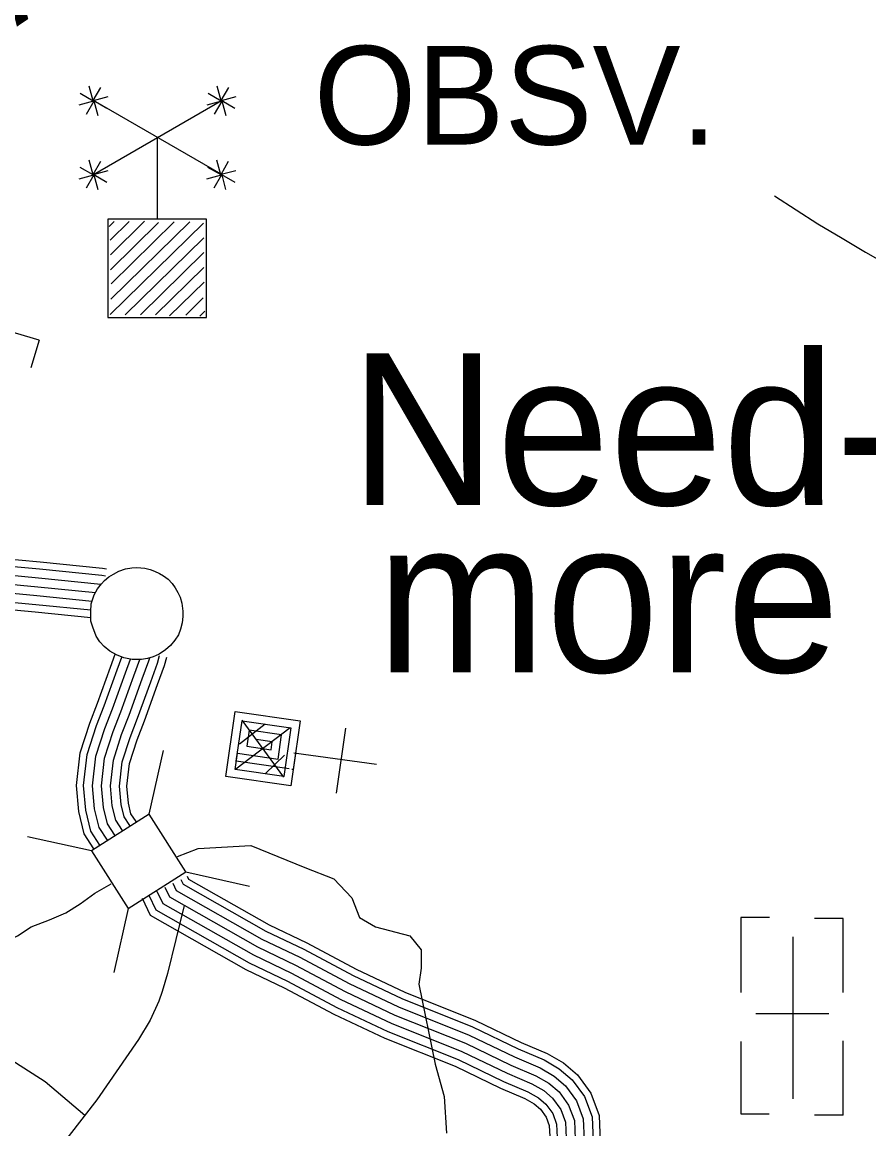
# Model space of a CAD drawing. Extents: x 1788175 to 1969470, y 584502 to 738744.
# Drawn here: x 1802262 to 1805205, y 693983 to 697831 of the extents above; entities that cross this region are included whole.
import ezdxf

# ---------------------------------------------------------------- set-up
doc = ezdxf.new("R2010")
doc.units = 0
for name, color, linetype in [('DESIGN - ROW - Right-of-Way and Easement Labels', 7, 'Continuous'), ('DESIGN - TRANSPORTATION - Text', 7, 'Continuous'), ('DESIGN - UTILITIES - Cable (Underground) with Text', 7, 'Continuous'), ('SURVEY - CONTOURS - Intermediate with optional Text', 7, 'Continuous'), ('SURVEY - DRAINAGE - Storm Sewer', 7, 'Continuous'), ('SURVEY - TRANSPORTATION - Roads', 7, 'Continuous'), ('SURVEY - VEGETATION - Features with Text', 7, 'Continuous')]:
    doc.layers.add(name, color=color, linetype=linetype)

msp = doc.modelspace()

# ---------------------------------------------------------------- linework, layer by layer
at = {"layer": 'DESIGN - TRANSPORTATION - Text'}
for points in [[(1802801.5, 694929.6), (1802874.2, 694958), (1803056.7, 694968.6), (1803244.4, 694891.9), (1803344.9, 694852.2), (1803408.4, 694786.1), (1803433.9, 694717.4), (1803489.7, 694685.5), (1803609.2, 694653.6), (1803649.1, 694605.8), (1803649.1, 694542), (1803641.1, 694486.2), (1803696.9, 694207.2), (1803728.8, 694095.6), (1803736.8, 693968)], [(1801913.2, 694885.2), (1801959, 694813.1), (1801990.9, 694765.2), (1802030.8, 694701.5), (1802054.7, 694661.6), (1802102.5, 694629.7), (1802158.3, 694613.8), (1802182.3, 694621.7), (1802246, 694653.6), (1802293.9, 694685.5), (1802357.6, 694709.4), (1802413.4, 694733.4), (1802464.3, 694765), (1802514.6, 694802), (1802571.5, 694835.2)]]:
    msp.add_lwpolyline(points, dxfattribs=at)
at = {"layer": 'DESIGN - UTILITIES - Cable (Underground) with Text'}
for p, q in [((1802954.3, 697302), (1802509.9, 697558.6)), ((1802510.1, 697301.9), (1802954.8, 697558.7)), ((1802731.3, 697431), (1802731.3, 697145.8)), ((1802320.9, 696725), (1802073.7, 696799.2)), ((1802320.9, 696724.8), (1802292.3, 696629.5)), ((1803354.5, 695150.5), (1803387.3, 695376.2)), ((1804759.3, 694718.1), (1804759.3, 694457.2)), ((1804858.9, 694718.1), (1804759.9, 694718.1)), ((1805115.6, 694714.1), (1805015.9, 694714.1)), ((1805115.6, 694457.4), (1805115.6, 694714.1)), ((1805065.5, 694383), (1804811.9, 694383)), ((1804759.3, 694286.3), (1804759.3, 694034.8)), ((1805115.6, 694030.9), (1805115.6, 694289)), ((1804759.4, 694034.8), (1804857.7, 694034.8)), ((1805115.4, 694030.9), (1805015.9, 694030.9))]:
    msp.add_line(p, q, dxfattribs=at)
for points in [[(1802508.9, 697556.2), (1802463.2, 697582.6)], [(1802508.5, 697557.2), (1802494.8, 697608.2)], [(1802508.9, 697558.2), (1802535.3, 697603.9)], [(1802509.9, 697558.6), (1802560.9, 697572.3)], [(1802953.9, 697556.4), (1802908.1, 697582.8)], [(1802953.5, 697557.3), (1802939.8, 697608.3)], [(1802953.9, 697558.3), (1802980.3, 697604)], [(1802954.8, 697558.7), (1803005.8, 697572.4)], [(1802509.9, 697555.8), (1802458.9, 697542.2)], [(1802510.8, 697556.2), (1802484.4, 697510.5)], [(1802510.8, 697558.2), (1802556.5, 697531.8)], [(1802511.2, 697557.2), (1802524.9, 697506.2)], [(1802954.8, 697556), (1802903.8, 697542.3)], [(1802955.8, 697556.4), (1802929.4, 697510.7)], [(1802955.8, 697558.3), (1803001.5, 697531.9)], [(1802956.2, 697557.3), (1802969.9, 697506.3)], [(1802508.7, 697300.6), (1802495, 697351.5)], [(1802509.1, 697301.5), (1802535.5, 697347.2)], [(1802952.9, 697300.6), (1802939.2, 697351.6)], [(1802953.3, 697301.6), (1802979.7, 697347.3)], [(1802509.1, 697299.6), (1802463.4, 697326)], [(1802510.1, 697301.9), (1802561.1, 697315.6)], [(1802511, 697301.5), (1802556.8, 697275.1)], [(1802953.3, 697299.7), (1802907.6, 697326.1)], [(1802954.3, 697302), (1803005.2, 697315.7)], [(1802955.2, 697301.6), (1803000.9, 697275.2)], [(1802510.1, 697299.2), (1802459.1, 697285.5)], [(1802511, 697299.6), (1802484.6, 697253.9)], [(1802511.4, 697300.6), (1802525.1, 697249.6)], [(1802954.3, 697299.3), (1802903.3, 697285.6)], [(1802955.2, 697299.7), (1802928.8, 697254)], [(1802955.6, 697300.6), (1802969.3, 697249.6)], [(1802902.4, 697145.8), (1802560.2, 697145.8), (1802560.2, 696803.7), (1802902.4, 696803.7), (1802902.4, 697145.8)], [(1802564.1, 697120.9), (1802581.5, 697138)], [(1802568.3, 696814.2), (1802892.4, 697132.6)], [(1802568.5, 697073.3), (1802633.8, 697137.6)], [(1802569.1, 697022.2), (1802687.6, 697138.6)], [(1802569.1, 696970.4), (1802736.3, 697134.6)], [(1802570.5, 696868.1), (1802844.5, 697137.3)], [(1802571.2, 696920.7), (1802790.8, 697136.3)], [(1802902.4, 696803.7), (1802902.4, 697145.8)], [(1802620.6, 696813.7), (1802893.1, 697081.4)], [(1802672.9, 696813.3), (1802893.8, 697030.3)], [(1802725.2, 696812.9), (1802893.8, 696978.5)], [(1802774.6, 696809.6), (1802894.5, 696927.3)], [(1802830.5, 696812.7), (1802891.5, 696872.7)], [(1802879.1, 696808.7), (1802896.6, 696825.8)], [(1803217.1, 695287.8), (1803212.1, 695288.5), (1803195.7, 695175.6), (1802970, 695208.4), (1803002.8, 695434.2), (1803228.5, 695401.3), (1803203.9, 695232), (1803199.9, 695232.6)], [(1803189.8, 695234.1), (1803006.4, 695260.8), (1803026.9, 695401.9), (1803196.2, 695377.2), (1803171.6, 695207.9), (1803002.3, 695232.5), (1803010.5, 695289), (1803151.5, 695268.5), (1803163.9, 695353.1), (1803051, 695369.5), (1803042.8, 695313.1), (1803127.4, 695300.8), (1803131.5, 695329), (1803075.1, 695337.2)], [(1803106.6, 695389.4), (1803017, 695319.9)], [(1803171.3, 695206.2), (1803026.2, 695404)], [(1803193.2, 695376.8), (1803004.4, 695233.4)], [(1803173.6, 695282.5), (1803108.3, 695218.3)], [(1803494.1, 695249.9), (1803206.3, 695289.3)], [(1804940.2, 694650.7), (1804940.2, 694087.6)]]:
    msp.add_lwpolyline(points, dxfattribs=at)
at = {"layer": 'SURVEY - CONTOURS - Intermediate with optional Text'}
for points in [[(1800126.4, 696998.9), (1800184.5, 696948), (1800248, 696898.3), (1800359, 696792.9), (1800542.5, 696596.6), (1800691.8, 696463.5), (1800757, 696400.5), (1800789.8, 696379), (1800854.7, 696353), (1800928.9, 696332.7), (1801017.4, 696315.1), (1801190.5, 696273.1), (1801311.7, 696239.7), (1801449.9, 696193.1), (1801579.9, 696147.2), (1801815, 696070.3), (1801915.8, 696035.3), (1801971.6, 696004.8), (1802026.4, 695982.9), (1802095.7, 695960.6), (1802168.7, 695944.1), (1802322.1, 695929.7), (1802539, 695908), (1802551.9, 695906.1)], [(1800142.7, 697017.5), (1800200.3, 696967), (1800264.1, 696917), (1800376.6, 696810.3), (1800559.8, 696614.3), (1800708.6, 696481.7), (1800772.5, 696419.9), (1800801.3, 696401), (1800862.6, 696376.5), (1800934.6, 696356.8), (1801022.7, 696339.3), (1801196.7, 696297), (1801318.9, 696263.3), (1801457.9, 696216.5), (1801587.9, 696170.6), (1801822.9, 696093.7), (1801925.8, 696058), (1801982.1, 696027.2), (1802034.8, 696006.2), (1802102.2, 695984.4), (1802172.6, 695968.6), (1802324.5, 695954.3), (1802541.9, 695932.5), (1802555.4, 695930.6)], [(1800106, 696975.6), (1800164.7, 696924.1), (1800227.7, 696874.8), (1800337, 696771), (1800520.8, 696574.4), (1800670.7, 696440.8), (1800737.6, 696376.2), (1800775.4, 696351.4), (1800844.9, 696323.6), (1800921.8, 696302.6), (1801010.7, 696284.8), (1801182.8, 696243.1), (1801302.6, 696210), (1801439.8, 696163.8), (1801569.9, 696117.9), (1801805.1, 696040.9), (1801903.2, 696006.9), (1801958.3, 695976.7), (1802015.9, 695953.7), (1802087.5, 695930.6), (1802163.8, 695913.4), (1802319.1, 695898.8), (1802535.2, 695877.2), (1802536.6, 695877)], [(1800065.1, 696929), (1800125.1, 696876.4), (1800187.1, 696827.8), (1800293, 696727.3), (1800477.4, 696530), (1800628.6, 696395.4), (1800698.7, 696327.6), (1800746.6, 696296.1), (1800825.1, 696264.7), (1800907.5, 696242.2), (1800997.3, 696224.3), (1801167.2, 696183.1), (1801284.4, 696150.7), (1801419.5, 696105.2), (1801550, 696059.2), (1801785.3, 695982.1), (1801877.9, 695950), (1801931.9, 695920.5), (1801994.9, 695895.3), (1802071.1, 695870.8), (1802154.1, 695852.1), (1802313.1, 695837.1), (1802505.6, 695817.9)], [(1800085.5, 696952.3), (1800144.9, 696900.3), (1800207.4, 696851.3), (1800315, 696749.2), (1800499.1, 696552.2), (1800649.6, 696418.1), (1800718.1, 696351.9), (1800761, 696323.7), (1800835, 696294.2), (1800914.7, 696272.4), (1801004, 696254.6), (1801175, 696213.1), (1801293.5, 696180.4), (1801429.6, 696134.5), (1801560, 696088.5), (1801795.2, 696011.5), (1801890.5, 695978.4), (1801945.1, 695948.6), (1802005.4, 695924.5), (1802079.3, 695900.7), (1802158.9, 695882.8), (1802316.1, 695868), (1802517.4, 695847.8)], [(1800085.5, 696952.3), (1800144.9, 696900.3), (1800207.4, 696851.3), (1800315, 696749.2), (1800499.1, 696552.2), (1800649.6, 696418.1), (1800718.1, 696351.9), (1800761, 696323.7), (1800835, 696294.2), (1800914.7, 696272.4), (1801004, 696254.6), (1801175, 696213.1), (1801293.5, 696180.4), (1801429.6, 696134.5), (1801560, 696088.5), (1801795.2, 696011.5), (1801890.5, 695978.4), (1801945.1, 695948.6), (1802005.4, 695924.5), (1802079.3, 695900.7), (1802158.9, 695882.8), (1802316.1, 695868), (1802517.4, 695847.8)], [(1800027.7, 696886.3), (1800088.9, 696832.7), (1800150, 696784.8), (1800252.7, 696687.4), (1800437.8, 696489.4), (1800590, 696353.8), (1800663.1, 696283.1), (1800720.3, 696245.6), (1800807, 696210.9), (1800894.5, 696186.9), (1800985.1, 696168.9), (1801153, 696128.2), (1801267.8, 696096.5), (1801401, 696051.6), (1801531.7, 696005.5), (1801767.2, 695928.4), (1801854.8, 695898), (1801907.7, 695869), (1801975.7, 695841.9), (1802056.2, 695816), (1802145.1, 695796), (1802307.6, 695780.7), (1802501, 695761.3)], [(1800044.7, 696905.6), (1800105.3, 696852.5), (1800166.9, 696804.3), (1800271, 696705.5), (1800455.8, 696507.8), (1800607.5, 696372.6), (1800679.2, 696303.3), (1800732.2, 696268.5), (1800815.2, 696235.3), (1800900.4, 696212), (1800990.6, 696194), (1801159.4, 696153.1), (1801275.4, 696121.1), (1801409.4, 696075.9), (1801540, 696029.8), (1801775.4, 695952.8), (1801865.3, 695921.6), (1801918.6, 695892.4), (1801984.4, 695866.2), (1802062.9, 695840.8), (1802149.2, 695821.4), (1802310.1, 695806.3), (1802501.1, 695787.2)], [(1802511.7, 694956.2), (1802477.8, 695008.2), (1802458.6, 695086.5), (1802450.8, 695176.6), (1802463.4, 695290.2), (1802497, 695393.8), (1802524, 695462.8), (1802569, 695587.6), (1802585.7, 695633.2)], [(1802532.4, 694969.7), (1802500.8, 695018.2), (1802483.1, 695090.5), (1802475.6, 695176.3), (1802487.7, 695285), (1802520.3, 695385.5), (1802547.2, 695454.1), (1802592.3, 695579.2), (1802608.4, 695623.4)], [(1802558.4, 694986.6), (1802529.7, 695030.7), (1802513.8, 695095.6), (1802506.7, 695175.9), (1802518.1, 695278.4), (1802549.5, 695375.1), (1802576.2, 695443.2), (1802621.4, 695568.6), (1802638.6, 695615.7)], [(1802584.4, 695003.5), (1802558.5, 695043.2), (1802544.4, 695100.7), (1802537.9, 695175.6), (1802548.6, 695271.9), (1802578.7, 695364.6), (1802605.2, 695432.3), (1802650.5, 695558), (1802671.1, 695614.3)], [(1802584.4, 695003.5), (1802558.5, 695043.2), (1802544.4, 695100.7), (1802537.9, 695175.6), (1802548.6, 695271.9), (1802578.7, 695364.6), (1802605.2, 695432.3), (1802650.5, 695558), (1802671.1, 695614.3)], [(1802610.4, 695020.5), (1802587.4, 695055.7), (1802575.1, 695105.8), (1802569, 695175.2), (1802579.1, 695265.3), (1802607.9, 695354.2), (1802634.2, 695421.4), (1802679.7, 695547.4), (1802702.8, 695610.7), (1802705.3, 695620.3)], [(1802636.3, 695037.4), (1802616.2, 695068.2), (1802605.8, 695110.8), (1802600.2, 695174.8), (1802609.5, 695258.7), (1802637.1, 695343.7), (1802663.3, 695410.5), (1802708.8, 695536.8), (1802732.5, 695601.5), (1802739.6, 695629.1)], [(1802657.9, 695051.4), (1802640.2, 695078.6), (1802631.2, 695115), (1802626, 695174.5), (1802634.8, 695253.3), (1802661.4, 695335.1), (1802687.3, 695401.5), (1802733, 695528.1), (1802757.1, 695593.8), (1802764.5, 695622.7)], [(1802813.3, 694850.3), (1802821.5, 694833.5), (1803108.9, 694670.1), (1803240.6, 694607.3), (1803411.9, 694515.9), (1803582.1, 694435.5), (1803827.6, 694337.4), (1803985.9, 694260.8), (1804075.7, 694222.8), (1804128.8, 694191.8), (1804173.7, 694153.3), (1804216.4, 694095), (1804242.7, 694024.1), (1804246, 693939.7), (1804225, 693858.6), (1804219.3, 693819.2), (1804212.8, 693755.8), (1804214.9, 693711.7), (1804228.2, 693621.4), (1804269.7, 693484.6), (1804319.3, 693377.9)], [(1802835.5, 694861.1), (1802840.3, 694851.2), (1803120.3, 694692.1), (1803251.7, 694629.3), (1803423, 694537.9), (1803592, 694458.2), (1803837.5, 694360), (1803996.1, 694283.4), (1804086.8, 694245), (1804143.2, 694212), (1804191.9, 694170.2), (1804238.3, 694106.8), (1804267.3, 694029), (1804270.9, 693937.1), (1804249.2, 693853.7), (1804243.8, 693816.2), (1804237.6, 693755.1), (1804239.5, 693714.1), (1804252.4, 693626.9), (1804292.8, 693493.4), (1804341.7, 693388.3)], [(1802729.7, 694809.4), (1802750.6, 694766.8), (1803065.8, 694587.7), (1803198.6, 694524.2), (1803370.1, 694432.7), (1803545, 694350.2), (1803790, 694252.3), (1803947.5, 694176.1), (1804033.9, 694139.5), (1804074.6, 694115.7), (1804105, 694089.7), (1804133.7, 694050.5), (1804150.4, 694005.6), (1804152.6, 693949.8), (1804133.7, 693877), (1804126.9, 693830.6), (1804119.6, 693758.4), (1804122.2, 693702.6), (1804137.2, 693601), (1804182.6, 693451.3), (1804235, 693338.7)], [(1802757.6, 694823), (1802774.2, 694789.1), (1803080.2, 694615.2), (1803212.6, 694551.9), (1803384.1, 694460.4), (1803557.4, 694378.6), (1803802.5, 694280.6), (1803960.3, 694204.3), (1804047.8, 694167.3), (1804092.7, 694141.1), (1804127.9, 694110.9), (1804161.2, 694065.3), (1804181.1, 694011.8), (1804183.7, 693946.5), (1804164.1, 693870.8), (1804157.7, 693826.8), (1804150.6, 693757.5), (1804153.1, 693705.6), (1804167.6, 693607.8), (1804211.6, 693462.4), (1804263.1, 693351.7)], [(1802757.6, 694823), (1802774.2, 694789.1), (1803080.2, 694615.2), (1803212.6, 694551.9), (1803384.1, 694460.4), (1803557.4, 694378.6), (1803802.5, 694280.6), (1803960.3, 694204.3), (1804047.8, 694167.3), (1804092.7, 694141.1), (1804127.9, 694110.9), (1804161.2, 694065.3), (1804181.1, 694011.8), (1804183.7, 693946.5), (1804164.1, 693870.8), (1804157.7, 693826.8), (1804150.6, 693757.5), (1804153.1, 693705.6), (1804167.6, 693607.8), (1804211.6, 693462.4), (1804263.1, 693351.7)], [(1802785.4, 694836.6), (1802797.8, 694811.3), (1803094.5, 694642.7), (1803226.6, 694579.6), (1803398, 694488.1), (1803569.7, 694407.1), (1803815, 694309), (1803973.1, 694232.6), (1804061.8, 694195.1), (1804110.7, 694166.4), (1804150.8, 694132.1), (1804188.8, 694080.1), (1804211.9, 694017.9), (1804214.9, 693943.1), (1804194.5, 693864.7), (1804188.5, 693823), (1804181.7, 693756.7), (1804184, 693708.7), (1804197.9, 693614.6), (1804240.6, 693473.5), (1804291.2, 693364.8)], [(1802678.8, 694784.5), (1802707.3, 694726.2), (1803039.6, 694537.3), (1803173, 694473.6), (1803344.7, 694382), (1803522.3, 694298.2), (1803767.1, 694200.3), (1803924.1, 694124.4), (1804008.5, 694088.7), (1804041.6, 694069.4), (1804063.1, 694050.9), (1804083.3, 694023.3), (1804094, 693994.3), (1804095.6, 693955.9), (1804078, 693888.2), (1804070.6, 693837.6), (1804062.7, 693759.9), (1804065.7, 693697.1), (1804081.8, 693588.6), (1804129.5, 693431.1), (1804183.5, 693314.7)], [(1802701.9, 694795.8), (1802726.9, 694744.6), (1803051.5, 694560.2), (1803184.6, 694496.6), (1803356.2, 694405), (1803532.6, 694321.7), (1803777.5, 694223.9), (1803934.7, 694147.9), (1804020, 694111.8), (1804056.6, 694090.4), (1804082, 694068.5), (1804106.1, 694035.6), (1804119.6, 693999.5), (1804121.4, 693953.2), (1804103.2, 693883.1), (1804096.2, 693834.4), (1804088.5, 693759.2), (1804091.3, 693699.6), (1804106.9, 693594.2), (1804153.5, 693440.2), (1804206.8, 693325.6)]]:
    msp.add_lwpolyline(points, dxfattribs=at)
at = {"layer": 'SURVEY - DRAINAGE - Storm Sewer'}
for p, q in [((1802703.5, 695076.7), (1802752.8, 695298.4)), ((1802503, 694949.2), (1802281.3, 694998.5)), ((1802831, 694876.3), (1803052.7, 694827)), ((1802630.5, 694748.8), (1802581.3, 694527))]:
    msp.add_line(p, q, dxfattribs=at)
msp.add_lwpolyline([(1802503, 694949.2), (1802630.6, 694748.7), (1802831, 694876.3), (1802703.5, 695076.7)], close=True, dxfattribs=at)
at = {"layer": 'SURVEY - TRANSPORTATION - Roads'}
for points in [[(1804876.4, 697227.2), (1805027.8, 697130.1), (1805111.6, 697080.4), (1805192.4, 697030.8), (1805252, 696997.4), (1805302.5, 696965), (1805345.8, 696935.7), (1805400.3, 696894.2), (1805439.3, 696873.9), (1805482.2, 696851.2), (1805563.3, 696830.9), (1805613.3, 696817.8), (1805672.9, 696801.1), (1805754, 696778.5), (1805796.9, 696760.6), (1805821.7, 696751.4), (1805850.1, 696742.2), (1805888.6, 696725.9), (1805928, 696705.6), (1805951.2, 696693.5), (1805972.1, 696679.9)], [(1802825.4, 694759.9), (1802767.5, 694523.1), (1802748.3, 694459.9), (1802737, 694427), (1802706.6, 694361.2), (1802666.5, 694293.2), (1802521.2, 694083.3), (1802329.8, 693836), (1802176.5, 693647.1), (1802119.1, 693575.1), (1802078.8, 693530.2), (1802006.2, 693477.5), (1801949.3, 693440.4), (1801866.8, 693401.8), (1801798.4, 693378)], [(1802069.7, 694272.2), (1802135.7, 694265.5), (1802192.1, 694243.4), (1802238.9, 694213.3), (1802342.3, 694147.7), (1802480.5, 694030.7)]]:
    msp.add_lwpolyline(points, dxfattribs=at)
at = {"layer": 'SURVEY - VEGETATION - Features with Text'}
msp.add_lwpolyline([(1802537.7, 695878.5), (1802548.8, 695889.2), (1802563.1, 695902), (1802579.4, 695912.1), (1802597.7, 695921.5), (1802621.1, 695930.1), (1802643.3, 695933.5), (1802661.2, 695934.8), (1802688.3, 695932.5), (1802707, 695927.9), (1802722, 695922), (1802739.6, 695913.8), (1802753.9, 695905.2), (1802769.1, 695893.7), (1802783, 695879.4), (1802793.8, 695864.3), (1802802.7, 695848), (1802811.6, 695831.6), (1802817.5, 695810.7), (1802821, 695783.4), (1802821, 695764.2), (1802818.6, 695742.9), (1802812.2, 695720.2), (1802806, 695700.3), (1802793.2, 695681.8), (1802777.8, 695663.2), (1802759.8, 695648.6), (1802737.8, 695633.7), (1802717.6, 695623.9), (1802698.1, 695618.2), (1802676.9, 695614.3), (1802644.3, 695614.5), (1802615.8, 695620.4), (1802590.6, 695630.5), (1802566.9, 695643.8), (1802547.2, 695659.8), (1802531.9, 695675.9), (1802519.1, 695696.5), (1802507.7, 695726.9), (1802501.1, 695748.4), (1802500.7, 695781.7), (1802502.3, 695808.1), (1802512.8, 695839.2), (1802524.3, 695860.7)], close=True, dxfattribs=at)

# ---------------------------------------------------------------- texts
at = {"layer": 'DESIGN - ROW - Right-of-Way and Easement Labels'}
msp.add_text('SAUND', height=370, rotation=34.1599, dxfattribs=at).set_placement((1801970, 697629.4))
at = {"layer": 'DESIGN - UTILITIES - Cable (Underground) with Text'}
msp.add_text('OBSV.', height=343, dxfattribs=at).set_placement((1803275.6, 697405.4))
at = {"layer": 'SURVEY - VEGETATION - Features with Text'}
for s, p in [('Need-', (1803401, 696152)), ('more', (1803494.2, 695570.7))]:
    msp.add_text(s, height=528, dxfattribs=at).set_placement(p)

doc.saveas('drawing.dxf')
